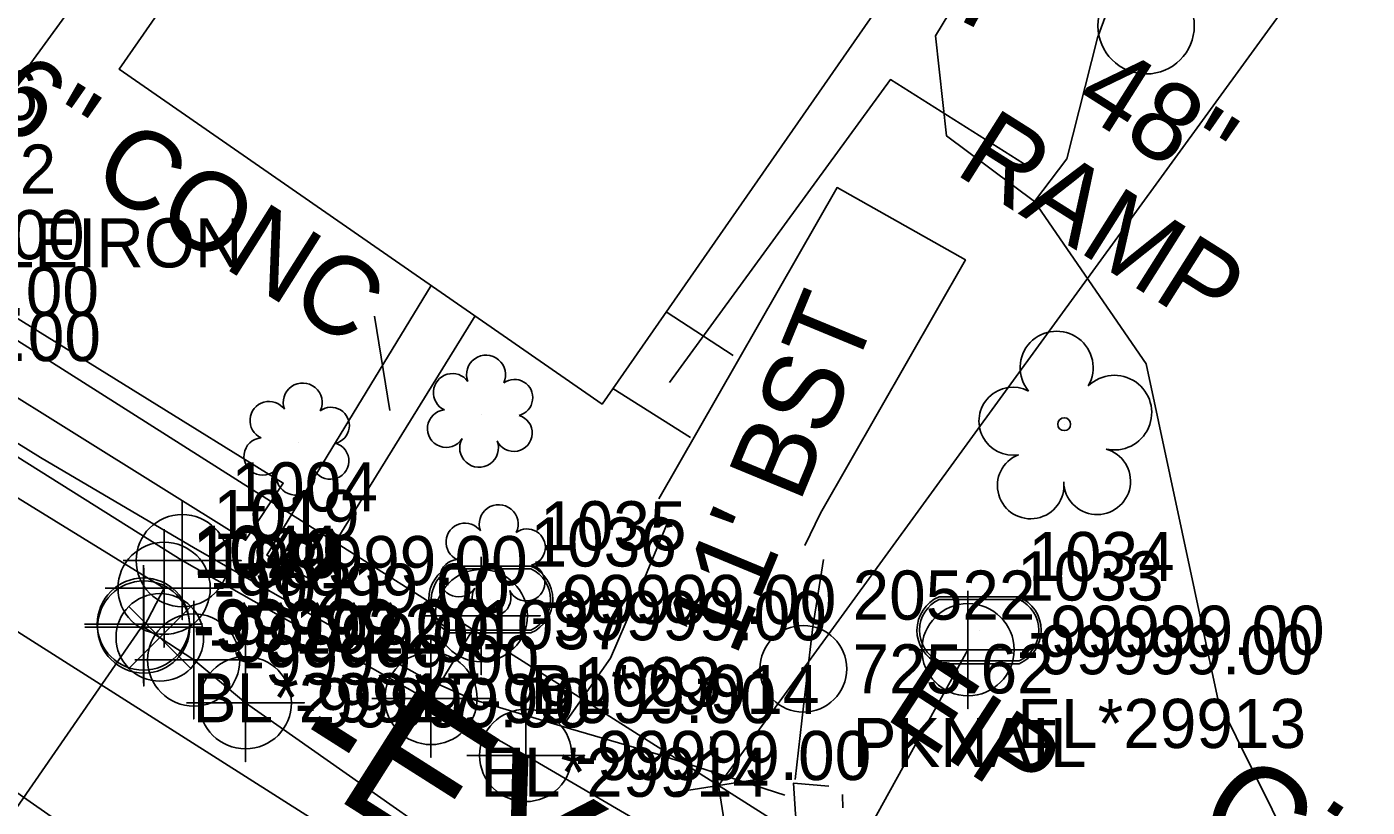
# Model space of a CAD drawing. Extents: x 1516784 to 1522736, y 634838 to 639369.
# Drawn here: x 1520175.8 to 1520244, y 637667.8 to 637707.4 of the extents above; entities that cross this region are included whole.
import ezdxf

# ---------------------------------------------------------------- set-up
doc = ezdxf.new("R2010")
doc.units = 0
for name, color, linetype in [('COGO Default Point Number', 7, 'Continuous'), ('Exist Building', 7, 'Continuous'), ('Exist Environmental Wetland Boundary Cogo Number', 7, 'Continuous'), ('Exist Environmental Wetland Boundary Cogo Point CELL', 7, 'Continuous'), ('Exist Environmental Wetland Boundary Text', 7, 'Continuous'), ('Exist Horizontal Alignment Direction Label', 7, 'Continuous'), ('Exist Other Culture Area Outline', 7, 'Continuous'), ('Exist Other Culture Area Outline Leader', 7, 'Continuous'), ('Exist Other Culture Area Outline Text', 7, 'Continuous'), ('Exist Property Corner CELL', 7, 'Continuous'), ('Exist Property Deed Book Text', 7, 'Continuous'), ('Exist Property Iron Pin CELL', 7, 'Continuous'), ('Exist Property Iron Pin Cogo Comment', 7, 'Continuous'), ('Exist Property Iron Pin Cogo Elevation', 7, 'Continuous'), ('Exist Property Iron Pin Cogo Number', 7, 'Continuous'), ('Exist Property Iron Pin Text', 7, 'Continuous'), ('Exist Property Line', 7, 'Continuous'), ('Exist Right of Way Line', 7, 'Continuous'), ('Exist Roads EOP Other Text', 7, 'Continuous'), ('Exist Utilities Gas UG Line SUE LOS B Cogo Elevation', 7, 'Continuous'), ('Exist Utilities Power Joint Use Telephone CELL', 7, 'Continuous'), ('Exist Utilities Sanitary Sewer UG Line', 7, 'Continuous'), ('Exist Utilities Water Meter CELL', 7, 'Continuous'), ('Exist Utilities Water Meter Cogo Elevation', 7, 'Continuous'), ('Exist Utilities Water Meter Cogo Number', 7, 'Continuous'), ('Exist Utilities Water UG Line SUE LOS B', 7, 'Continuous'), ('Exist Utilities Water UG Line SUE LOS B Cogo Comment', 7, 'Continuous'), ('Exist Utilities Water UG Line SUE LOS B Cogo Elevation', 7, 'Continuous'), ('Exist Utilities Water UG Line SUE LOS B Cogo Number', 7, 'Continuous'), ('Exist Utilities Water UG Line SUE LOS B Cogo Point CELL', 7, 'Continuous'), ('Exist Utilities Water UG Line SUE LOS C Text', 7, 'Continuous'), ('Exist Utilities Water Valve CELL', 7, 'Continuous'), ('Exist Utilities Water Valve Cogo Elevation', 7, 'Continuous'), ('Exist Utilities Water Valve Cogo Number', 7, 'Continuous'), ('Exist Vegetation Hedge Row', 7, 'Continuous'), ('Exist Vegetation Shrub CELL', 7, 'Continuous'), ('Exist Vegetation Tree CELL', 7, 'Continuous'), ('Exist Vegetation Woods Line', 7, 'Continuous'), ('Scratch_Level_5', 7, 'Continuous')]:
    doc.layers.add(name, color=color, linetype=linetype)

msp = doc.modelspace()

# ---------------------------------------------------------------- linework, layer by layer
at = {"layer": 'COGO Default Point Number'}
for points in [[(1520168.736, 637690.382), (1520176.531, 637685.541), (1520184.399, 637680.92), (1520191.734, 637676.725), (1520195.981, 637674.357), (1520198.45, 637673.261), (1520203.473, 637671.741), (1520207.935, 637670.448), (1520214.364, 637668.365)], [(1520216.608, 637668.831), (1520214.809, 637668.989), (1520214.902, 637667.41), (1520214.993, 637666.859), (1520215.114, 637666.467), (1520215.709, 637665.311), (1520216.072, 637664.807), (1520216.512, 637664.357), (1520217.888, 637663.356), (1520221.368, 637661.12), (1520229.744, 637655.753), (1520235.101, 637652.322), (1520239.586, 637649.442), (1520247.986, 637644.042), (1520252.374, 637641.222), (1520256.833, 637638.351), (1520261.417, 637635.386), (1520266.174, 637632.282), (1520271.034, 637629.077), (1520275.925, 637625.811), (1520280.751, 637622.572)]]:
    msp.add_lwpolyline(points, dxfattribs=at)
at = {"layer": 'Exist Building'}
msp.add_lwpolyline([(1520231.513, 637726.286), (1520205.072, 637688.264), (1520180.524, 637705.295), (1520206.946, 637743.336)], close=True, dxfattribs=at)
at = {"layer": 'Exist Environmental Wetland Boundary Cogo Number'}
msp.add_lwpolyline([(1520217.303, 637668.415), (1520217.295, 637668.161), (1520217.304, 637667.943), (1520217.318, 637667.736)], dxfattribs=at)
at = {"layer": 'Exist Environmental Wetland Boundary Cogo Point CELL'}
for points in [[(1520207.954, 637683.447), (1520217.018, 637699.274), (1520223.541, 637695.59), (1520216.172, 637682.707), (1520215.373, 637681.063)], [(1520208.349, 637682.109), (1520206.669, 637678.052), (1520205.498, 637675.344), (1520203.186, 637672.041)], [(1520216.322, 637680.363), (1520215.783, 637676.936), (1520215.31, 637672.905), (1520214.892, 637669.177)]]:
    msp.add_lwpolyline(points, dxfattribs=at)
at = {"layer": 'Exist Environmental Wetland Boundary Text'}
msp.add_line((1520102.118, 637723.161), (1520252.727, 637627.583), dxfattribs=at)
at = {"layer": 'Exist Other Culture Area Outline'}
for p, q in [((1520211.734, 637690.735), (1520208.332, 637692.952)), ((1520205.616, 637689.046), (1520209.574, 637686.567))]:
    msp.add_line(p, q, dxfattribs=at)
msp.add_lwpolyline([(1520196.391, 637694.287), (1520188.033, 637680.585), (1520190.321, 637679.307), (1520198.617, 637692.743)], dxfattribs=at)
at = {"layer": 'Exist Other Culture Area Outline Leader'}
msp.add_line((1520194.289, 637687.926), (1520193.505, 637692.729), dxfattribs=at)
msp.add_lwpolyline([(1520208.498, 637689.355), (1520219.731, 637704.76), (1520226.809, 637700.292)], dxfattribs=at)
at = {"layer": 'Exist Property Corner CELL'}
msp.add_line((1520210.994, 637668.872), (1520210.994, 637668.872), dxfattribs=at)
msp.add_lwpolyline([(1520211.383, 637666.403), (1520210.604, 637671.342), (1520210.994, 637668.872), (1520208.524, 637668.483), (1520213.463, 637669.262)], dxfattribs=at)
at = {"layer": 'Exist Property Iron Pin CELL'}
for radius in [2.203, 0.0707]:
    msp.add_circle((1520215.305, 637674.798), radius, dxfattribs=at)
at = {"layer": 'Exist Property Line'}
for p, q in [((1520168.795, 637695.652), (1520231.753, 637782.185)), ((1520210.994, 637668.872), (1520274.137, 637755.66))]:
    msp.add_line(p, q, dxfattribs=at)
at = {"layer": 'Exist Right of Way Line'}
msp.add_line((1520108.816, 637733.715), (1520259.424, 637638.137), dxfattribs=at)
at = {"layer": 'Exist Utilities Power Joint Use Telephone CELL'}
msp.add_circle((1520232.725, 637707.497), 2.45, dxfattribs=at)
at = {"layer": 'Exist Utilities Sanitary Sewer UG Line'}
msp.add_line((1520207.214, 637646.246), (1519930.638, 637839.356), dxfattribs=at)
at = {"layer": 'Exist Utilities Water Meter CELL'}
for p, q in [((1520199.424, 637678.323), (1520199.424, 637678.323)), ((1520224.239, 637676.759), (1520224.239, 637676.759))]:
    msp.add_line(p, q, dxfattribs=at)
for points in [[(1520197.387, 637680.023), (1520201.462, 637680.023)], [(1520197.387, 637679.886), (1520201.462, 637679.886)], [(1520222.202, 637678.459), (1520226.277, 637678.459)], [(1520222.202, 637678.321), (1520226.277, 637678.321)], [(1520201.462, 637676.761), (1520197.362, 637676.761)], [(1520201.462, 637676.623), (1520197.362, 637676.623)], [(1520226.277, 637675.196), (1520222.177, 637675.196)], [(1520226.277, 637675.059), (1520222.177, 637675.059)]]:
    msp.add_lwpolyline(points, dxfattribs=at)
for centre, radius, start, end in [((1520198.117, 637678.318), 1.855, 113.17804, 245.97939), ((1520198.128, 637678.317), 1.735, 115.30093, 243.78236), ((1520200.717, 637678.324), 1.856, 293.64832, 66.30838), ((1520200.729, 637678.323), 1.726, 295.12717, 64.87283), ((1520222.932, 637676.753), 1.855, 113.17804, 245.97939), ((1520222.943, 637676.753), 1.735, 115.30093, 243.78236), ((1520225.532, 637676.759), 1.856, 293.64832, 66.30838), ((1520225.544, 637676.759), 1.726, 295.12717, 64.87283)]:
    msp.add_arc(centre, radius, start, end, dxfattribs=at)
at = {"layer": 'Exist Utilities Water UG Line SUE LOS B'}
for p, q in [((1520198.937, 637677.5), (1520196.379, 637673.29)), ((1520215.899, 637661.73), (1520223.672, 637675.771))]:
    msp.add_line(p, q, dxfattribs=at)
for points in [[(1520058.093, 637766.1), (1520070.156, 637757.523), (1520084.4, 637747.019), (1520110.673, 637728.217), (1520137.101, 637710.848), (1520149.44, 637702.911), (1520161.948, 637694), (1520183.738, 637680.301), (1520201.198, 637670.391), (1520215.84, 637661.831)], [(1520056.081, 637762.819), (1520067.746, 637754.398), (1520081.973, 637743.848), (1520118.868, 637719.004), (1520135.632, 637708.456), (1520148.046, 637700.761), (1520162.049, 637691.695), (1520182.817, 637678.896), (1520181.78, 637676.922), (1520184.323, 637675.247), (1520186.947, 637673.072), (1520202.923, 637661.839), (1520220.488, 637650.205), (1520248.024, 637630.34), (1520260.826, 637621.315), (1520277.716, 637609.588), (1520295.288, 637596.844), (1520296.583, 637593.254), (1520296.877, 637589.625)], [(1520091.4, 637550.74), (1520107.428, 637571.675), (1520117.451, 637584.481), (1520131.299, 637601.61), (1520149.302, 637626.541), (1520162.084, 637646.717), (1520167.469, 637654.88), (1520171.598, 637662.375), (1520181.764, 637677.075)]]:
    msp.add_lwpolyline(points, dxfattribs=at)
at = {"layer": 'Exist Utilities Water UG Line SUE LOS B Cogo Point CELL'}
for points in [[(1520183.738, 637683.301), (1520183.738, 637677.301), (1520183.738, 637680.301), (1520186.738, 637680.301), (1520180.738, 637680.301)], [(1520182.817, 637681.896), (1520182.817, 637675.896), (1520182.817, 637678.896), (1520185.817, 637678.896), (1520179.817, 637678.896)], [(1520198.937, 637680.5), (1520198.937, 637674.5), (1520198.937, 637677.5), (1520201.937, 637677.5), (1520195.937, 637677.5)], [(1520181.764, 637680.075), (1520181.764, 637674.075), (1520181.764, 637677.075), (1520184.764, 637677.075), (1520178.764, 637677.075)], [(1520181.78, 637679.922), (1520181.78, 637673.922), (1520181.78, 637676.922), (1520184.78, 637676.922), (1520178.78, 637676.922)], [(1520184.323, 637678.247), (1520184.323, 637672.247), (1520184.323, 637675.247), (1520187.323, 637675.247), (1520181.323, 637675.247)], [(1520223.672, 637678.771), (1520223.672, 637672.771), (1520223.672, 637675.771), (1520226.672, 637675.771), (1520220.672, 637675.771)], [(1520196.379, 637676.29), (1520196.379, 637670.29), (1520196.379, 637673.29), (1520199.379, 637673.29), (1520193.379, 637673.29)], [(1520186.947, 637676.072), (1520186.947, 637670.072), (1520186.947, 637673.072), (1520189.947, 637673.072), (1520183.947, 637673.072)], [(1520201.198, 637673.391), (1520201.198, 637667.391), (1520201.198, 637670.391), (1520204.198, 637670.391), (1520198.198, 637670.391)]]:
    msp.add_lwpolyline(points, dxfattribs=at)
for centre in [(1520183.738, 637680.301), (1520182.817, 637678.896), (1520198.937, 637677.5), (1520181.764, 637677.075), (1520181.78, 637676.922), (1520184.323, 637675.247), (1520223.672, 637675.771), (1520196.379, 637673.29), (1520186.947, 637673.072), (1520201.198, 637670.391)]:
    msp.add_circle(centre, 2.344, dxfattribs=at)
at = {"layer": 'Exist Utilities Water Valve CELL'}
msp.add_lwpolyline([(1520184.174, 637677.97), (1520181.024, 637674.82), (1520182.599, 637676.395), (1520184.174, 637674.82), (1520181.024, 637677.97)], dxfattribs=at)
msp.add_circle((1520182.599, 637676.395), 2.227, dxfattribs=at)
at = {"layer": 'Exist Vegetation Hedge Row'}
for points in [[(1520283.88, 637631.935), (1520271.935, 637637.575), (1520254.201, 637649.626), (1520242.788, 637660.26), (1520236.394, 637673.192), (1520232.726, 637690.306), (1520227.057, 637698.555)], [(1520167.054, 637697.768), (1520188.873, 637684.245), (1520186.955, 637681.334), (1520165.234, 637694.907), (1520167.054, 637697.768)]]:
    msp.add_lwpolyline(points, dxfattribs=at)
at = {"layer": 'Exist Vegetation Shrub CELL'}
for p, q in [((1520198.952, 637687.718), (1520198.952, 637687.718)), ((1520189.63, 637686.3), (1520189.63, 637686.3)), ((1520199.592, 637680.113), (1520199.592, 637680.113))]:
    msp.add_line(p, q, dxfattribs=at)
for centre, radius, start, end in [((1520199.18, 637689.758), 0.99, 334.83907, 200.47174), ((1520197.469, 637688.844), 0.968, 35.89076, 245.42165), ((1520189.859, 637688.341), 0.99, 334.83907, 200.47174), ((1520200.624, 637688.587), 0.929, 284.45672, 126.08612), ((1520188.147, 637687.427), 0.968, 35.89076, 245.42165), ((1520191.302, 637687.169), 0.929, 284.45672, 126.08612), ((1520197.151, 637687.013), 0.955, 95.10992, 327.95341), ((1520200.589, 637686.789), 0.937, 204.99133, 73.46012), ((1520187.83, 637685.596), 0.955, 95.10992, 327.95341), ((1520198.823, 637686.034), 0.984, 151.27966, 21.38702), ((1520191.267, 637685.371), 0.937, 204.99133, 73.46012), ((1520189.501, 637684.616), 0.984, 151.27966, 21.38702), ((1520199.82, 637682.154), 0.99, 334.83907, 200.47174), ((1520198.109, 637681.24), 0.968, 35.89076, 245.42165), ((1520201.264, 637680.982), 0.929, 284.45672, 126.08612), ((1520197.791, 637679.409), 0.955, 95.10992, 327.95341), ((1520201.229, 637679.184), 0.937, 204.99133, 73.46012), ((1520199.463, 637678.43), 0.984, 151.27966, 21.38702)]:
    msp.add_arc(centre, radius, start, end, dxfattribs=at)
at = {"layer": 'Exist Vegetation Tree CELL'}
msp.add_line((1520228.563, 637687.237), (1520228.563, 637687.237), dxfattribs=at)
msp.add_circle((1520228.563, 637687.237), 0.326, dxfattribs=at)
for centre, radius, start, end in [((1520228.178, 637690.11), 1.856, 330.16508, 219.71335), ((1520225.958, 637687.39), 1.727, 62.66361, 279.3457), ((1520231.112, 637687.825), 1.899, 257.1011, 134.19993), ((1520226.859, 637684.116), 1.689, 111.56708, 6.23104), ((1520230.236, 637684.337), 1.698, 181.28216, 74.55999)]:
    msp.add_arc(centre, radius, start, end, dxfattribs=at)
at = {"layer": 'Exist Vegetation Woods Line'}
msp.add_lwpolyline([(1520214.302, 637776.219), (1520224.965, 637768.873), (1520240.192, 637760.769), (1520249.751, 637755.636), (1520246.8, 637743.026), (1520240.361, 637730.443), (1520234.58, 637718.67), (1520230.257, 637706.88), (1520228.689, 637700.735), (1520227.057, 637698.555), (1520222.583, 637701.901), (1520222.023, 637706.981), (1520226.424, 637714.269), (1520230.398, 637721.432), (1520232.12, 637727.395), (1520229.857, 637731.96), (1520219.134, 637738.635), (1520209.019, 637744.294), (1520200.698, 637747.818), (1520196.16, 637741.445), (1520188.874, 637729.246), (1520182.201, 637725.827)], dxfattribs=at)

# ---------------------------------------------------------------- texts
at = {"layer": 'Exist Horizontal Alignment Direction Label'}
msp.add_text('-EY4-', height=7, rotation=327.60028, dxfattribs=at).set_placement((1520188.696, 637670.009))
at = {"layer": 'Exist Other Culture Area Outline Text'}
for s, p in [('36" CONC', (1520171.077, 637704.521)), ('48"', (1520228.918, 637703.333)), ('RAMP', (1520222.919, 637700.024))]:
    msp.add_text(s, height=4, rotation=327.73938, dxfattribs=at).set_placement(p)
at = {"layer": 'Exist Property Deed Book Text'}
msp.add_text('PG 197', height=4.5, rotation=333.93772, dxfattribs=at).set_placement((1520207.172, 637715.643))
at = {"layer": 'Exist Property Iron Pin Cogo Comment'}
for s, p in [('ANGLEIRON', (1520167.107, 637695.209)), ('PKNAIL', (1520217.805, 637669.798))]:
    msp.add_text(s, height=2.5, dxfattribs=at).set_placement(p)
at = {"layer": 'Exist Property Iron Pin Cogo Elevation'}
for s, p in [('727.32', (1520167.107, 637698.959)), ('725.62', (1520217.805, 637673.548))]:
    msp.add_text(s, height=2.5, dxfattribs=at).set_placement(p)
at = {"layer": 'Exist Property Iron Pin Cogo Number'}
for s, p in [('20526', (1520167.107, 637702.709)), ('20522', (1520217.805, 637677.298))]:
    msp.add_text(s, height=2.5, dxfattribs=at).set_placement(p)
at = {"layer": 'Exist Property Iron Pin Text'}
msp.add_text('EIP', height=4, rotation=326.89047, dxfattribs=at).set_placement((1520219.364, 637672.327))
at = {"layer": 'Exist Roads EOP Other Text'}
msp.add_text("11' BST", height=4, rotation=67.51262, dxfattribs=at).set_placement((1520211.862, 637675.349))
at = {"layer": 'Exist Utilities Gas UG Line SUE LOS B Cogo Elevation'}
msp.add_text('-99999.00', height=2.5, dxfattribs=at).set_placement((1520163.714, 637695.625))
at = {"layer": 'Exist Utilities Water Meter Cogo Elevation'}
for p in [(1520201.924, 637677.073), (1520226.739, 637675.509)]:
    msp.add_text('-99999.00', height=2.5, dxfattribs=at).set_placement(p)
at = {"layer": 'Exist Utilities Water Meter Cogo Number'}
for s, p in [('1035', (1520201.924, 637680.823)), ('1034', (1520226.739, 637679.259))]:
    msp.add_text(s, height=2.5, dxfattribs=at).set_placement(p)
at = {"layer": 'Exist Utilities Water UG Line SUE LOS B Cogo Comment'}
for s, p in [('BL*29914', (1520201.437, 637672.5)), ('BL*29917', (1520184.264, 637672.075)), ('EL*29913', (1520226.172, 637670.771)), ('EL*29914', (1520198.879, 637668.29))]:
    msp.add_text(s, height=2.5, dxfattribs=at).set_placement(p)
at = {"layer": 'Exist Utilities Water UG Line SUE LOS B Cogo Elevation'}
for p in [(1520164.448, 637692.75), (1520164.549, 637690.445), (1520186.238, 637679.051), (1520185.317, 637677.646), (1520184.264, 637675.825), (1520184.28, 637675.672), (1520201.437, 637676.25), (1520226.172, 637674.521), (1520186.823, 637673.997), (1520189.447, 637671.822), (1520198.879, 637672.04), (1520203.698, 637669.141)]:
    msp.add_text('-99999.00', height=2.5, dxfattribs=at).set_placement(p)
at = {"layer": 'Exist Utilities Water UG Line SUE LOS B Cogo Number'}
for s, p in [('1004', (1520186.238, 637682.801)), ('1019', (1520185.317, 637681.396)), ('1036', (1520201.437, 637680)), ('1044', (1520184.264, 637679.575)), ('1020', (1520184.28, 637679.422)), ('1021', (1520186.823, 637677.747)), ('1033', (1520226.172, 637678.271)), ('1037', (1520198.879, 637675.79)), ('1022', (1520189.447, 637675.572)), ('1003', (1520203.698, 637672.891))]:
    msp.add_text(s, height=2.5, dxfattribs=at).set_placement(p)
at = {"layer": 'Exist Utilities Water UG Line SUE LOS C Text'}
msp.add_text('City of Kannapolis, Unknown Type 6"', height=5, rotation=326.23248, dxfattribs=at).set_placement((1520234.957, 637666.634))
at = {"layer": 'Exist Utilities Water Valve Cogo Elevation'}
msp.add_text('-99999.00', height=2.5, dxfattribs=at).set_placement((1520185.099, 637675.145))
at = {"layer": 'Exist Utilities Water Valve Cogo Number'}
msp.add_text('1031', height=2.5, dxfattribs=at).set_placement((1520185.099, 637678.895))
at = {"layer": 'Scratch_Level_5'}
msp.add_text('COLUMN LOCATION', height=500, rotation=335.03733, dxfattribs=at).set_placement((1516680.966, 637558.941))

doc.saveas('drawing.dxf')
